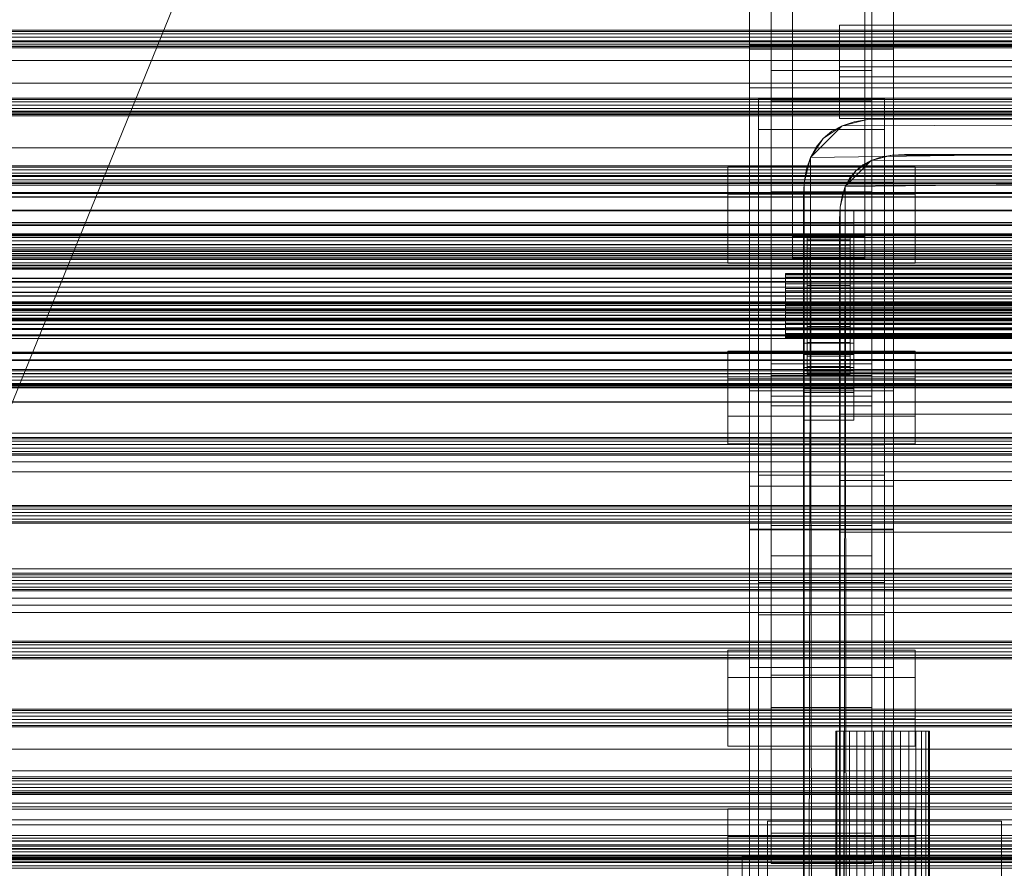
# Model space of a CAD drawing. Header units: millimetres. Extents: x -4395 to 65662, y -65530 to 6847.
# Tile 422 of 656: x -652 to -379, y -33423 to -33188. Entities that reach past the tile are written whole.
import ezdxf

# ---------------------------------------------------------------- set-up
doc = ezdxf.new("R2010")
doc.units = ezdxf.units.MM
for name, color, linetype, lineweight in [('COTAS_O', 1, 'Continuous', 0), ('frontal_C01', 7, 'Continuous', 0), ('frontal_C02', 7, 'Continuous', 0), ('frontal_C03', 7, 'Continuous', 0), ('frontal_dosificador', 7, 'Continuous', 0), ('frontal_mezcladora', 7, 'Continuous', 0), ('frontal_secador', 7, 'Continuous', 0)]:
    doc.layers.add(name, color=color, linetype=linetype, lineweight=lineweight)
doc.dimstyles.new('R19_100', dxfattribs={"dimtxt": 250, "dimasz": 150, "dimexe": 150, "dimexo": 80, "dimgap": 100, "dimtad": 1, "dimtih": 1, "dimtoh": 1, "dimdsep": 46, "dimcen": 0.09, "dimadec": 0, "dimazin": 0, "dimtfac": 1, "dimtdec": 4, "dimtofl": 0, "dimtmove": 0, "dimatfit": 3, "dimfxl": 1, "dimtolj": 1, "dimtzin": 0, "dimarcsym": 0})

# ---------------------------------------------------------------- blocks, each defined once
blk = doc.blocks.new('DIM_R33_43')
at = {"layer": 'COTAS_O'}
for p, q in [((-1725, -33700), (-1575, -33655)), ((1725, -33700), (1575, -33655)), ((-1725, -34400), (-1725, -33700)), ((-1725, -33700), (1725, -33700)), ((-1725, -33700), (-1575, -33745)), ((1725, -33700), (1575, -33745)), ((1725, -34400), (1725, -33700))]:
    blk.add_line(p, q, dxfattribs=at)
blk.add_text('3450 O', height=250, dxfattribs=at).set_placement((0, -33600))
blk = doc.blocks.new('DIM_R33_46')
at = {"layer": 'COTAS_O'}
for p, q in [((-650, -33700), (50, -33700)), ((50, -33700), (5, -33850)), ((50, -34900), (50, -33700)), ((50, -33700), (95, -33850)), ((50, -34900), (5, -34750)), ((50, -34900), (95, -34750)), ((-650, -34900), (50, -34900))]:
    blk.add_line(p, q, dxfattribs=at)
blk.add_text('1200 O', height=250, rotation=90, dxfattribs=at).set_placement((-50, -34300))

msp = doc.modelspace()

# ---------------------------------------------------------------- linework, layer by layer
at = {"layer": 'frontal_C01'}
for p, q in [((-450, -33194.59), (-450, -33043.584)), ((-410, -33043.584), (-410, -33194.59)), ((-450, -33232.964), (-450, -33081.958)), ((-410, -33232.964), (-410, -33081.958)), ((-425, -33203.46), (-425, -33189.122)), ((-425, -33189.122), (425, -33189.122)), ((-425, -33200.634), (-425, -33189.122)), ((-410, -33194.59), (-450, -33194.59)), ((-450, -33194.59), (-450, -33232.964)), ((-450, -33290.556), (-450, -33194.59)), ((-410, -33232.964), (-410, -33194.59)), ((-410, -33194.59), (-410, -33290.556)), ((-444, -33210.118), (-444, -33201.65)), ((-444, -33201.65), (-416, -33201.65)), ((-444, -33286.267), (-444, -33201.65)), ((425, -33200.634), (-425, -33200.634)), ((-425, -33200.634), (-425, -33214.972)), ((-416, -33201.65), (-416, -33210.118)), ((-416, -33201.65), (-416, -33286.267)), ((425, -33203.46), (-425, -33203.46)), ((-425, -33203.46), (-425, -33214.972)), ((-447.5, -33218.011), (-447.5, -33209.543)), ((-447.5, -33209.543), (-412.5, -33209.543)), ((-447.5, -33487.752), (-447.5, -33209.543)), ((-412.5, -33209.543), (-412.5, -33218.011)), ((-412.5, -33209.543), (-412.5, -33487.752)), ((-416, -33210.118), (-444, -33210.118)), ((-444, -33210.118), (-444, -33294.735)), ((-416, -33294.735), (-416, -33210.118)), ((-425, -33214.972), (425, -33214.972)), ((-412.5, -33218.011), (-447.5, -33218.011)), ((-447.5, -33496.219), (-447.5, -33218.011)), ((-412.5, -33496.219), (-412.5, -33218.011)), ((-450, -33232.964), (-410, -33232.964)), ((-450, -33328.93), (-450, -33232.964)), ((-410, -33328.93), (-410, -33232.964)), ((-456, -33297.614), (-456, -33279.55)), ((-456, -33279.55), (-404, -33279.55)), ((-456, -33287.225), (-456, -33279.55)), ((-404, -33279.55), (-404, -33297.614)), ((-404, -33279.55), (-404, -33287.225)), ((-416, -33286.267), (-444, -33286.267)), ((-444, -33286.267), (-444, -33294.735)), ((-416, -33294.735), (-416, -33286.267)), ((-404, -33287.225), (-456, -33287.225)), ((-456, -33287.225), (-456, -33305.289)), ((-404, -33305.289), (-404, -33287.225)), ((-410, -33290.556), (-450, -33290.556)), ((-450, -33290.556), (-450, -33328.93)), ((-450, -33629.261), (-450, -33290.556)), ((-410, -33328.93), (-410, -33290.556)), ((-410, -33290.556), (-410, -33629.261)), ((-444, -33294.735), (-416, -33294.735)), ((-404, -33297.614), (-456, -33297.614)), ((-456, -33297.614), (-456, -33305.289)), ((-404, -33305.289), (-404, -33297.614)), ((-456, -33305.289), (-404, -33305.289)), ((-447.5, -33313.977), (-447.5, -33305.509)), ((-447.5, -33305.509), (-412.5, -33305.509)), ((-447.5, -33583.718), (-447.5, -33305.509)), ((-412.5, -33305.509), (-412.5, -33313.977)), ((-412.5, -33305.509), (-412.5, -33583.718)), ((-412.5, -33313.977), (-447.5, -33313.977)), ((-447.5, -33592.186), (-447.5, -33313.977)), ((-425, -33329.738), (-425, -33315.399)), ((-425, -33315.399), (425, -33315.399)), ((-425, -33326.911), (-425, -33315.399)), ((-412.5, -33592.186), (-412.5, -33313.977)), ((-410, -33316.996), (-450, -33316.996)), ((-450, -33316.996), (-450, -33364.963)), ((-450, -33468.002), (-450, -33316.996)), ((-410, -33364.963), (-410, -33316.996)), ((-410, -33316.996), (-410, -33468.002)), ((425, -33326.911), (-425, -33326.911)), ((-425, -33326.911), (-425, -33341.25)), ((-450, -33328.93), (-410, -33328.93)), ((-450, -33667.635), (-450, -33328.93)), ((-444, -33336.396), (-444, -33327.928)), ((-444, -33327.928), (-416, -33327.928)), ((-444, -33413.281), (-444, -33327.928)), ((425, -33329.738), (-425, -33329.738)), ((-425, -33329.738), (-425, -33341.25)), ((-416, -33327.928), (-416, -33336.396)), ((-416, -33327.928), (-416, -33413.281)), ((-410, -33667.635), (-410, -33328.93)), ((-416, -33336.396), (-444, -33336.396)), ((-444, -33336.396), (-444, -33421.749)), ((-416, -33421.749), (-416, -33336.396)), ((-425, -33341.25), (425, -33341.25)), ((-450, -33364.963), (-410, -33364.963)), ((-450, -33515.969), (-450, -33364.963)), ((-410, -33515.969), (-410, -33364.963)), ((-456, -33424.629), (-456, -33406.564)), ((-456, -33406.564), (-404, -33406.564)), ((-456, -33414.239), (-456, -33406.564)), ((-404, -33406.564), (-404, -33424.629)), ((-404, -33406.564), (-404, -33414.239)), ((-404, -33414.239), (-456, -33414.239)), ((-456, -33414.239), (-456, -33432.303)), ((-416, -33413.281), (-444, -33413.281)), ((-444, -33413.281), (-444, -33421.749)), ((-416, -33421.749), (-416, -33413.281)), ((-404, -33432.303), (-404, -33414.239)), ((-452, -33433.76), (-452, -33419.648)), ((-452, -33419.648), (-408, -33419.648)), ((-452, -33431.16), (-452, -33419.648)), ((-408, -33419.648), (-408, -33433.76)), ((-408, -33419.648), (-408, -33431.16)), ((-444, -33421.749), (-416, -33421.749))]:
    msp.add_line(p, q, dxfattribs=at)
at = {"layer": 'frontal_C02'}
for p, q in [((-450, -33329.126), (-450, -32971.464)), ((-410, -32971.464), (-410, -33329.126)), ((-450, -33367.308), (-450, -33009.646)), ((-410, -33367.308), (-410, -33009.646)), ((-450, -33195.783), (-450, -33094.446)), ((-410, -33195.783), (-410, -33094.446)), ((-438, -33247.792), (-438, -33110.146)), ((-418, -33110.146), (-418, -33247.792)), ((-438, -33116.107), (-438, -33253.753)), ((-418, -33253.753), (-418, -33116.107)), ((-450, -33148.056), (-450, -33195.783)), ((-450, -33505.718), (-450, -33148.056)), ((-444, -33235.357), (-444, -33149.697)), ((-416, -33149.697), (-416, -33235.357)), ((-410, -33195.783), (-410, -33148.056)), ((-410, -33148.056), (-410, -33505.718)), ((-444, -33158.638), (-444, -33244.298)), ((-416, -33244.298), (-416, -33158.638)), ((-450, -33194.595), (-450, -33161.186)), ((-450, -33173.108), (-450, -33206.517)), ((450, -33194.595), (-450, -33194.595)), ((-450, -33194.595), (-450, -33206.517)), ((-450, -33195.783), (-410, -33195.783)), ((-450, -33553.445), (-450, -33195.783)), ((-410, -33553.445), (-410, -33195.783)), ((-450, -33206.517), (450, -33206.517)), ((-456, -33247.456), (-456, -33228.381)), ((-456, -33228.381), (-404, -33228.381)), ((-456, -33236.017), (-456, -33228.381)), ((-404, -33228.381), (-404, -33247.456)), ((-404, -33228.381), (-404, -33236.017)), ((-404, -33236.017), (-456, -33236.017)), ((-456, -33236.017), (-456, -33255.092)), ((-416, -33235.357), (-444, -33235.357)), ((-444, -33235.357), (-444, -33244.298)), ((-416, -33244.298), (-416, -33235.357)), ((-404, -33255.092), (-404, -33236.017)), ((-435, -33243.974), (-435, -33240.398)), ((-435, -33240.398), (-421, -33240.398)), ((-435, -33280.489), (-435, -33240.398)), ((-421, -33240.398), (-421, -33243.974)), ((-421, -33240.398), (-421, -33280.489)), ((-444, -33244.298), (-416, -33244.298)), ((-421, -33243.974), (-435, -33243.974)), ((-435, -33243.974), (-435, -33284.065)), ((-421, -33284.065), (-421, -33243.974)), ((-404, -33247.456), (-456, -33247.456)), ((-456, -33247.456), (-456, -33255.092)), ((-418, -33247.792), (-438, -33247.792)), ((-438, -33247.792), (-438, -33253.753)), ((-434, -33258.008), (-434, -33248.016)), ((-434, -33248.016), (-434, -33248.462)), ((-434, -33248.016), (-422, -33248.016)), ((-434, -33248.864), (-434, -33248.016)), ((-422, -33248.462), (-422, -33248.016)), ((-422, -33248.016), (-422, -33258.008)), ((-422, -33248.016), (-422, -33248.864)), ((-418, -33253.753), (-418, -33247.792)), ((-404, -33255.092), (-404, -33247.456)), ((-435, -33253.512), (-435, -33249.935)), ((-435, -33249.935), (-421, -33249.935)), ((-435, -33290.026), (-435, -33249.935)), ((-434, -33258.219), (-434, -33248.462)), ((-434, -33248.462), (-434, -33250.171)), ((-434, -33248.462), (-422, -33248.462)), ((-434, -33258.409), (-434, -33248.864)), ((-434, -33248.864), (-422, -33248.864)), ((-434, -33250.947), (-434, -33248.864)), ((-434, -33259.029), (-434, -33250.171)), ((-434, -33250.171), (-434, -33253.028)), ((-434, -33250.171), (-422, -33250.171)), ((-434, -33259.396), (-434, -33250.947)), ((-434, -33250.947), (-422, -33250.947)), ((-434, -33254.125), (-434, -33250.947)), ((-422, -33250.171), (-422, -33248.462)), ((-422, -33248.462), (-422, -33258.219)), ((-422, -33248.864), (-422, -33258.409)), ((-422, -33248.864), (-422, -33250.947)), ((-422, -33253.028), (-422, -33250.171)), ((-422, -33250.171), (-422, -33259.029)), ((-422, -33250.947), (-422, -33259.396)), ((-422, -33250.947), (-422, -33254.125)), ((-421, -33249.935), (-421, -33253.512)), ((-421, -33249.935), (-421, -33290.026)), ((-438, -33253.753), (-418, -33253.753)), ((-421, -33253.512), (-435, -33253.512)), ((-435, -33253.512), (-435, -33293.603)), ((-434, -33260.382), (-434, -33253.028)), ((-434, -33253.028), (-434, -33256.836)), ((-434, -33253.028), (-422, -33253.028)), ((-422, -33256.836), (-422, -33253.028)), ((-422, -33253.028), (-422, -33260.382)), ((-421, -33293.603), (-421, -33253.512)), ((-456, -33255.092), (-404, -33255.092)), ((-434, -33260.901), (-434, -33254.125)), ((-434, -33254.125), (-422, -33254.125)), ((-434, -33258.18), (-434, -33254.125)), ((-422, -33254.125), (-422, -33260.901)), ((-422, -33254.125), (-422, -33258.18)), ((-440, -33258.409), (-440, -33258.008)), ((-440, -33258.008), (-440, -33258.219)), ((-440, -33258.008), (440, -33258.008)), ((-440, -33258.219), (-440, -33259.029)), ((-440, -33258.219), (440, -33258.219)), ((-440, -33259.396), (-440, -33258.409)), ((-440, -33258.409), (440, -33258.409)), ((-440, -33259.029), (-440, -33260.382)), ((-440, -33259.029), (440, -33259.029)), ((-434, -33262.186), (-434, -33256.836)), ((-434, -33256.836), (-434, -33261.337)), ((-434, -33256.836), (-422, -33256.836)), ((-434, -33258.219), (-434, -33258.008)), ((-422, -33258.008), (-434, -33258.008)), ((-434, -33258.008), (-434, -33258.409)), ((-434, -33262.822), (-434, -33258.18)), ((-434, -33258.18), (-422, -33258.18)), ((-434, -33262.836), (-434, -33258.18)), ((-434, -33259.029), (-434, -33258.219)), ((-422, -33258.219), (-434, -33258.219)), ((-422, -33258.409), (-434, -33258.409)), ((-434, -33258.409), (-434, -33259.396)), ((-434, -33260.382), (-434, -33259.029)), ((-422, -33259.029), (-434, -33259.029)), ((-422, -33261.337), (-422, -33256.836)), ((-422, -33256.836), (-422, -33262.186)), ((-422, -33258.008), (-422, -33258.219)), ((-422, -33258.409), (-422, -33258.008)), ((-422, -33258.18), (-422, -33262.822)), ((-422, -33258.18), (-422, -33262.836)), ((-422, -33258.219), (-422, -33259.029)), ((-422, -33259.396), (-422, -33258.409)), ((-422, -33259.029), (-422, -33260.382)), ((-440, -33260.901), (-440, -33259.396)), ((-440, -33259.396), (440, -33259.396)), ((-440, -33260.382), (-440, -33262.186)), ((-440, -33260.382), (440, -33260.382)), ((-440, -33262.822), (-440, -33260.901)), ((-440, -33260.901), (440, -33260.901)), ((-422, -33259.396), (-434, -33259.396)), ((-434, -33259.396), (-434, -33260.901)), ((-434, -33262.186), (-434, -33260.382)), ((-422, -33260.382), (-434, -33260.382)), ((-422, -33260.901), (-434, -33260.901)), ((-434, -33260.901), (-434, -33262.822)), ((-434, -33261.337), (-434, -33264.318)), ((-422, -33261.337), (-434, -33261.337)), ((-434, -33261.337), (-434, -33266.224)), ((-422, -33260.901), (-422, -33259.396)), ((-422, -33260.382), (-422, -33262.186)), ((-422, -33262.822), (-422, -33260.901)), ((-422, -33264.318), (-422, -33261.337)), ((-422, -33266.224), (-422, -33261.337)), ((-440, -33262.186), (-440, -33264.318)), ((-440, -33262.186), (440, -33262.186)), ((-440, -33265.028), (-440, -33262.822)), ((-440, -33262.822), (440, -33262.822)), ((-440, -33264.318), (-440, -33266.633)), ((440, -33264.318), (-440, -33264.318)), ((-434, -33264.318), (-434, -33262.186)), ((-422, -33262.186), (-434, -33262.186)), ((-422, -33262.822), (-434, -33262.822)), ((-434, -33262.822), (-434, -33265.028)), ((-434, -33265.028), (-434, -33262.836)), ((-434, -33262.836), (-422, -33262.836)), ((-434, -33267.776), (-434, -33262.836)), ((-434, -33264.318), (-422, -33264.318)), ((-434, -33266.633), (-434, -33264.318)), ((-422, -33262.186), (-422, -33264.318)), ((-422, -33265.028), (-422, -33262.822)), ((-422, -33262.836), (-422, -33265.028)), ((-422, -33262.836), (-422, -33267.776)), ((-422, -33264.318), (-422, -33266.633)), ((-440, -33267.368), (-440, -33265.028)), ((-440, -33265.028), (440, -33265.028)), ((-440, -33266.633), (-440, -33268.973)), ((-440, -33266.633), (440, -33266.633)), ((-440, -33269.683), (-440, -33267.368)), ((-440, -33267.368), (440, -33267.368)), ((-422, -33265.028), (-434, -33265.028)), ((-434, -33265.028), (-434, -33267.368)), ((-434, -33266.633), (-434, -33266.224)), ((-434, -33266.224), (-434, -33271.164)), ((-434, -33266.224), (-422, -33266.224)), ((-434, -33268.973), (-434, -33266.633)), ((-422, -33266.633), (-434, -33266.633)), ((-434, -33267.368), (-434, -33267.776)), ((-422, -33267.368), (-434, -33267.368)), ((-434, -33267.368), (-434, -33269.683)), ((-422, -33267.368), (-422, -33265.028)), ((-422, -33271.164), (-422, -33266.224)), ((-422, -33266.224), (-422, -33266.633)), ((-422, -33266.633), (-422, -33268.973)), ((-422, -33267.776), (-422, -33267.368)), ((-422, -33269.683), (-422, -33267.368)), ((-440, -33268.973), (-440, -33271.178)), ((-440, -33268.973), (440, -33268.973)), ((-440, -33271.815), (-440, -33269.683)), ((-440, -33269.683), (440, -33269.683)), ((-434, -33267.776), (-422, -33267.776)), ((-434, -33272.663), (-434, -33267.776)), ((-434, -33271.178), (-434, -33268.973)), ((-434, -33268.973), (-434, -33271.164)), ((-422, -33268.973), (-434, -33268.973)), ((-434, -33269.683), (-434, -33272.663)), ((-422, -33269.683), (-434, -33269.683)), ((-434, -33269.683), (-434, -33271.815)), ((-422, -33267.776), (-422, -33272.663)), ((-422, -33271.164), (-422, -33268.973)), ((-422, -33268.973), (-422, -33271.178)), ((-422, -33272.663), (-422, -33269.683)), ((-422, -33271.815), (-422, -33269.683)), ((-440, -33271.178), (-440, -33273.099)), ((-440, -33271.178), (440, -33271.178)), ((-440, -33273.619), (-440, -33271.815)), ((-440, -33271.815), (440, -33271.815)), ((-434, -33271.164), (-434, -33275.82)), ((-434, -33271.164), (-422, -33271.164)), ((-434, -33273.099), (-434, -33271.178)), ((-434, -33271.178), (-434, -33275.82)), ((-422, -33271.178), (-434, -33271.178)), ((-434, -33271.815), (-434, -33277.164)), ((-422, -33271.815), (-434, -33271.815)), ((-434, -33271.815), (-434, -33273.619)), ((-434, -33272.663), (-422, -33272.663)), ((-434, -33277.164), (-434, -33272.663)), ((-425, -33285.583), (-425, -33270.442)), ((-425, -33270.442), (425, -33270.442)), ((-425, -33281.896), (-425, -33270.442)), ((-422, -33275.82), (-422, -33271.164)), ((-422, -33275.82), (-422, -33271.178)), ((-422, -33271.178), (-422, -33273.099)), ((-422, -33277.164), (-422, -33271.815)), ((-422, -33273.619), (-422, -33271.815)), ((-422, -33272.663), (-422, -33277.164)), ((-440, -33273.099), (-440, -33274.604)), ((-440, -33273.099), (440, -33273.099)), ((-440, -33274.972), (-440, -33273.619)), ((-440, -33273.619), (440, -33273.619)), ((-440, -33274.604), (-440, -33275.591)), ((-440, -33274.604), (440, -33274.604)), ((-440, -33275.781), (-440, -33274.972)), ((-440, -33274.972), (440, -33274.972)), ((-440, -33275.591), (-440, -33275.993)), ((-440, -33275.591), (440, -33275.591)), ((-434, -33274.604), (-434, -33273.099)), ((-434, -33273.099), (-434, -33279.875)), ((-422, -33273.099), (-434, -33273.099)), ((-434, -33273.619), (-434, -33280.973)), ((-422, -33273.619), (-434, -33273.619)), ((-434, -33273.619), (-434, -33274.972)), ((-434, -33275.591), (-434, -33274.604)), ((-434, -33274.604), (-434, -33283.053)), ((-422, -33274.604), (-434, -33274.604)), ((-434, -33274.972), (-434, -33283.829)), ((-422, -33274.972), (-434, -33274.972)), ((-434, -33274.972), (-434, -33275.781)), ((-434, -33275.993), (-434, -33275.591)), ((-434, -33275.591), (-434, -33285.137)), ((-422, -33275.591), (-434, -33275.591)), ((-422, -33279.875), (-422, -33273.099)), ((-422, -33273.099), (-422, -33274.604)), ((-422, -33280.973), (-422, -33273.619)), ((-422, -33274.972), (-422, -33273.619)), ((-422, -33283.053), (-422, -33274.604)), ((-422, -33274.604), (-422, -33275.591)), ((-422, -33283.829), (-422, -33274.972)), ((-422, -33275.781), (-422, -33274.972)), ((-422, -33285.137), (-422, -33275.591)), ((-422, -33275.591), (-422, -33275.993)), ((-440, -33275.993), (-440, -33275.781)), ((-440, -33275.781), (440, -33275.781)), ((-440, -33275.993), (440, -33275.993)), ((-435, -33291.037), (-435, -33277.327)), ((-435, -33277.327), (-421, -33277.327)), ((-435, -33284.963), (-435, -33277.327)), ((-434, -33275.781), (-434, -33285.538)), ((-422, -33275.781), (-434, -33275.781)), ((-434, -33275.781), (-434, -33275.993)), ((-434, -33275.82), (-434, -33279.875)), ((-434, -33275.82), (-422, -33275.82)), ((-434, -33275.993), (-434, -33285.984)), ((-422, -33275.993), (-434, -33275.993)), ((-434, -33277.164), (-422, -33277.164)), ((-434, -33280.973), (-434, -33277.164)), ((-422, -33285.538), (-422, -33275.781)), ((-422, -33275.993), (-422, -33275.781)), ((-422, -33279.875), (-422, -33275.82)), ((-422, -33285.984), (-422, -33275.993)), ((-422, -33277.164), (-422, -33280.973)), ((-421, -33277.327), (-421, -33291.037)), ((-421, -33277.327), (-421, -33284.963)), ((-421, -33280.489), (-435, -33280.489)), ((-435, -33280.489), (-435, -33284.065)), ((-434, -33279.875), (-434, -33283.053)), ((-434, -33279.875), (-422, -33279.875)), ((-434, -33280.973), (-422, -33280.973)), ((-434, -33283.829), (-434, -33280.973)), ((-422, -33283.053), (-422, -33279.875)), ((-422, -33280.973), (-422, -33283.829)), ((-421, -33284.065), (-421, -33280.489)), ((-444, -33292.029), (-444, -33283.087)), ((-444, -33283.087), (-416, -33283.087)), ((-444, -33369.48), (-444, -33283.087)), ((-434, -33283.053), (-434, -33285.137)), ((-434, -33283.053), (-422, -33283.053)), ((-434, -33283.829), (-422, -33283.829)), ((-434, -33285.538), (-434, -33283.829)), ((425, -33281.896), (-425, -33281.896)), ((-425, -33281.896), (-425, -33297.037)), ((-422, -33285.137), (-422, -33283.053)), ((-422, -33283.829), (-422, -33285.538)), ((-416, -33283.087), (-416, -33292.029)), ((-416, -33283.087), (-416, -33369.48)), ((-435, -33284.065), (-421, -33284.065)), ((-421, -33284.963), (-435, -33284.963)), ((-435, -33284.963), (-435, -33298.674)), ((-434, -33285.137), (-434, -33285.984)), ((-434, -33285.137), (-422, -33285.137)), ((-434, -33285.538), (-422, -33285.538)), ((-434, -33285.984), (-434, -33285.538)), ((-434, -33285.984), (-422, -33285.984)), ((425, -33285.583), (-425, -33285.583)), ((-425, -33285.583), (-425, -33297.037)), ((-422, -33285.984), (-422, -33285.137)), ((-422, -33285.538), (-422, -33285.984)), ((-421, -33298.674), (-421, -33284.963)), ((-416, -33292.029), (-444, -33292.029)), ((-444, -33292.029), (-444, -33378.421)), ((-421, -33290.026), (-435, -33290.026)), ((-435, -33290.026), (-435, -33293.603)), ((-421, -33291.037), (-435, -33291.037)), ((-435, -33291.037), (-435, -33298.674)), ((-421, -33293.603), (-421, -33290.026)), ((-421, -33298.674), (-421, -33291.037)), ((-416, -33378.421), (-416, -33292.029)), ((-435, -33293.603), (-421, -33293.603)), ((-425, -33297.037), (425, -33297.037)), ((-435, -33298.674), (-421, -33298.674)), ((-410, -33329.126), (-450, -33329.126)), ((-450, -33329.126), (-450, -33367.308)), ((-450, -33686.788), (-450, -33329.126)), ((-410, -33367.308), (-410, -33329.126)), ((-410, -33329.126), (-410, -33686.788)), ((-447.5, -33352.688), (-447.5, -33343.746)), ((-447.5, -33343.746), (-412.5, -33343.746)), ((-447.5, -33525.111), (-447.5, -33343.746)), ((-412.5, -33343.746), (-412.5, -33352.688)), ((-412.5, -33343.746), (-412.5, -33525.111)), ((-412.5, -33352.688), (-447.5, -33352.688)), ((-447.5, -33534.052), (-447.5, -33352.688)), ((-412.5, -33534.052), (-412.5, -33352.688)), ((-456, -33381.579), (-456, -33362.504)), ((-456, -33362.504), (-404, -33362.504)), ((-456, -33370.14), (-456, -33362.504)), ((-404, -33362.504), (-404, -33381.579)), ((-404, -33362.504), (-404, -33370.14)), ((-450, -33367.308), (-410, -33367.308)), ((-450, -33724.97), (-450, -33367.308)), ((-410, -33724.97), (-410, -33367.308)), ((-404, -33370.14), (-456, -33370.14)), ((-456, -33370.14), (-456, -33389.216)), ((-416, -33369.48), (-444, -33369.48)), ((-444, -33369.48), (-444, -33378.421)), ((-416, -33378.421), (-416, -33369.48)), ((-404, -33389.216), (-404, -33370.14)), ((-444, -33378.421), (-416, -33378.421)), ((-404, -33381.579), (-456, -33381.579)), ((-456, -33381.579), (-456, -33389.216)), ((-404, -33389.216), (-404, -33381.579)), ((-456, -33389.216), (-404, -33389.216))]:
    msp.add_line(p, q, dxfattribs=at)
at = {"layer": 'frontal_C03'}
for p, q in [((1270, -33190.463), (-1230, -33190.463)), ((1270, -33190.849), (-1230, -33190.849)), ((1270, -33191.515), (-1230, -33191.515)), ((-1230, -33192.448), (1270, -33192.448)), ((1270, -33193.39), (-1230, -33193.39)), ((1270, -33194.322), (-1230, -33194.322)), ((1270, -33194.988), (-1230, -33194.988)), ((1270, -33195.374), (-1230, -33195.374)), ((1270, -33209.304), (-1230, -33209.304)), ((1270, -33209.69), (-1230, -33209.69)), ((1270, -33210.356), (-1230, -33210.356)), ((-1230, -33211.289), (1270, -33211.289)), ((1270, -33212.231), (-1230, -33212.231)), ((1270, -33213.163), (-1230, -33213.163)), ((1270, -33213.829), (-1230, -33213.829)), ((1270, -33214.215), (-1230, -33214.215)), ((1270, -33228.145), (-1230, -33228.145)), ((1270, -33228.531), (-1230, -33228.531)), ((1270, -33229.197), (-1230, -33229.197)), ((-1230, -33230.129), (1270, -33230.129)), ((1270, -33230.841), (-1230, -33230.841)), ((1270, -33230.926), (-1230, -33230.926)), ((1270, -33231.072), (-1230, -33231.072)), ((1270, -33232.004), (-1230, -33232.004)), ((1270, -33232.67), (-1230, -33232.67)), ((1270, -33233.056), (-1230, -33233.056)), ((1270, -33235.54), (-1230, -33235.54)), ((1270, -33235.782), (-1230, -33235.782)), ((1270, -33236.725), (-1230, -33236.725)), ((1270, -33236.791), (-1230, -33236.791)), ((1270, -33240.396), (-1230, -33240.396)), ((1270, -33240.585), (-1230, -33240.585)), ((1270, -33244.309), (-1230, -33244.309)), ((1270, -33244.671), (-1230, -33244.671)), ((1270, -33246.986), (-1230, -33246.986)), ((1270, -33247.246), (-1230, -33247.246)), ((1270, -33247.372), (-1230, -33247.372)), ((1270, -33247.529), (-1230, -33247.529)), ((1270, -33248.038), (-1230, -33248.038)), ((-1230, -33248.97), (1270, -33248.97)), ((1270, -33249.913), (-1230, -33249.913)), ((1270, -33250.845), (-1230, -33250.845)), ((1516, -33251.456), (-1476, -33251.456)), ((1516, -33251.483), (-1476, -33251.483)), ((1516, -33252.447), (-1476, -33252.447)), ((1516, -33252.473), (-1476, -33252.473)), ((1516, -33252.925), (-1476, -33252.925)), ((1516, -33253), (-1476, -33253)), ((1270, -33251.511), (-1230, -33251.511)), ((1270, -33251.897), (-1230, -33251.897)), ((1516, -33253.915), (-1476, -33253.915)), ((1516, -33253.991), (-1476, -33253.991)), ((1516, -33255.665), (-1476, -33255.665)), ((1516, -33255.778), (-1476, -33255.778)), ((1270, -33255.811), (-1230, -33255.811)), ((1270, -33256.233), (-1230, -33256.233)), ((-1230, -33256.239), (1270, -33256.239)), ((1516, -33256.655), (-1476, -33256.655)), ((1516, -33256.769), (-1476, -33256.769)), ((1516, -33259.259), (-1476, -33259.259)), ((-1230, -33256.567), (1270, -33256.567)), ((-1476, -33259.393), (1516, -33259.393)), ((1516, -33260.25), (-1476, -33260.25)), ((-1476, -33260.384), (1516, -33260.384)), ((1516, -33263.161), (-1476, -33263.161)), ((1516, -33263.295), (-1476, -33263.295)), ((1516, -33264.152), (-1476, -33264.152)), ((1516, -33264.285), (-1476, -33264.285)), ((1516, -33266.776), (-1476, -33266.776)), ((1516, -33266.889), (-1476, -33266.889)), ((1270, -33265.827), (-1230, -33265.827)), ((1270, -33265.987), (-1230, -33265.987)), ((1270, -33266.213), (-1230, -33266.213)), ((1270, -33266.321), (-1230, -33266.321)), ((1270, -33266.879), (-1230, -33266.879)), ((1516, -33267.767), (-1476, -33267.767)), ((1516, -33267.88), (-1476, -33267.88)), ((1516, -33269.554), (-1476, -33269.554)), ((1516, -33269.629), (-1476, -33269.629)), ((-1230, -33267.811), (1270, -33267.811)), ((1270, -33268.297), (-1230, -33268.297)), ((1270, -33268.724), (-1230, -33268.724)), ((1270, -33268.754), (-1230, -33268.754)), ((1270, -33269.686), (-1230, -33269.686)), ((-1580, -33272.082), (1620, -33272.082)), ((1516, -33270.544), (-1476, -33270.544)), ((1516, -33270.62), (-1476, -33270.62)), ((1516, -33271.071), (-1476, -33271.071)), ((1516, -33271.098), (-1476, -33271.098)), ((1516, -33272.062), (-1476, -33272.062)), ((1516, -33272.089), (-1476, -33272.089)), ((1270, -33270.352), (-1230, -33270.352)), ((1270, -33270.738), (-1230, -33270.738)), ((1270, -33275.024), (-1230, -33275.024)), ((1270, -33275.307), (-1230, -33275.307)), ((1620, -33276.082), (-1580, -33276.082)), ((1270, -33279.864), (-1230, -33279.864)), ((1270, -33280.227), (-1230, -33280.227)), ((1270, -33281.969), (-1230, -33281.969)), ((1270, -33282.158), (-1230, -33282.158)), ((1270, -33284.668), (-1230, -33284.668)), ((1270, -33285.054), (-1230, -33285.054)), ((1270, -33285.72), (-1230, -33285.72)), ((1270, -33285.763), (-1230, -33285.763)), ((1270, -33285.829), (-1230, -33285.829)), ((-1230, -33286.652), (1270, -33286.652)), ((1270, -33287.594), (-1230, -33287.594)), ((1270, -33288.527), (-1230, -33288.527)), ((1270, -33288.753), (-1230, -33288.753)), ((1270, -33288.995), (-1230, -33288.995)), ((1270, -33289.193), (-1230, -33289.193)), ((1270, -33289.579), (-1230, -33289.579)), ((1270, -33293.61), (-1230, -33293.61)), ((1270, -33293.695), (-1230, -33293.695)), ((1270, -33303.509), (-1230, -33303.509)), ((1270, -33303.895), (-1230, -33303.895)), ((1270, -33304.561), (-1230, -33304.561)), ((-1230, -33305.493), (1270, -33305.493)), ((1270, -33306.435), (-1230, -33306.435)), ((1270, -33307.368), (-1230, -33307.368)), ((1270, -33308.034), (-1230, -33308.034)), ((1270, -33308.42), (-1230, -33308.42)), ((1270, -33322.35), (-1230, -33322.35)), ((1270, -33322.736), (-1230, -33322.736)), ((1270, -33323.402), (-1230, -33323.402)), ((-1230, -33324.334), (1270, -33324.334)), ((1270, -33325.276), (-1230, -33325.276)), ((1270, -33326.208), (-1230, -33326.208)), ((1270, -33326.875), (-1230, -33326.875)), ((1270, -33327.261), (-1230, -33327.261)), ((1270, -33341.191), (-1230, -33341.191)), ((1270, -33341.577), (-1230, -33341.577)), ((1270, -33342.243), (-1230, -33342.243)), ((-1230, -33343.175), (1270, -33343.175)), ((1270, -33344.117), (-1230, -33344.117)), ((1270, -33345.049), (-1230, -33345.049)), ((1270, -33345.716), (-1230, -33345.716)), ((1270, -33346.102), (-1230, -33346.102)), ((-1580, -33348.082), (1620, -33348.082)), ((-1580, -33352.082), (1620, -33352.082)), ((1270, -33360.032), (-1230, -33360.032)), ((1270, -33360.418), (-1230, -33360.418)), ((1270, -33361.084), (-1230, -33361.084)), ((-1230, -33362.016), (1270, -33362.016)), ((1270, -33362.958), (-1230, -33362.958)), ((1270, -33363.89), (-1230, -33363.89)), ((1270, -33364.557), (-1230, -33364.557)), ((1270, -33364.943), (-1230, -33364.943)), ((1270, -33378.873), (-1230, -33378.873)), ((1270, -33379.259), (-1230, -33379.259)), ((1270, -33379.925), (-1230, -33379.925)), ((-1230, -33380.857), (1270, -33380.857)), ((1270, -33381.799), (-1230, -33381.799)), ((1270, -33382.731), (-1230, -33382.731)), ((1270, -33383.398), (-1230, -33383.398)), ((1270, -33383.784), (-1230, -33383.784)), ((1270, -33397.714), (-1230, -33397.714)), ((1270, -33398.1), (-1230, -33398.1)), ((1270, -33398.766), (-1230, -33398.766)), ((-1230, -33399.698), (1270, -33399.698)), ((1270, -33400.64), (-1230, -33400.64)), ((1270, -33401.572), (-1230, -33401.572)), ((1270, -33402.239), (-1230, -33402.239)), ((1270, -33402.625), (-1230, -33402.625)), ((1270, -33415.482), (-1230, -33415.482)), ((1270, -33415.567), (-1230, -33415.567)), ((1270, -33416.555), (-1230, -33416.555)), ((1270, -33416.941), (-1230, -33416.941)), ((1270, -33417.607), (-1230, -33417.607)), ((-1230, -33418.539), (1270, -33418.539)), ((1270, -33419.481), (-1230, -33419.481)), ((1270, -33420.182), (-1230, -33420.182)), ((1270, -33420.413), (-1230, -33420.413)), ((1270, -33420.424), (-1230, -33420.424)), ((1270, -33421.08), (-1230, -33421.08)), ((1270, -33421.466), (-1230, -33421.466))]:
    msp.add_line(p, q, dxfattribs=at)
at = {"layer": 'frontal_dosificador'}
for p, q in [((-820, -33700), (-250, -32300)), ((-230, -33280), (-1770, -33280)), ((-230, -33340), (-1770, -33340))]:
    msp.add_line(p, q, dxfattribs=at)
at = {"layer": 'frontal_mezcladora'}
for p, q in [((-980, -33340), (-80, -33340)), ((-980, -33390), (-80, -33390))]:
    msp.add_line(p, q, dxfattribs=at)
at = {"layer": 'frontal_secador'}
for p, q in [((1360, -33193.5), (-1360, -33193.5)), ((1360, -33194.863), (-1360, -33194.863)), ((1250, -33193.75), (-1250, -33193.75)), ((1360, -33198.859), (-1360, -33198.859)), ((1360, -33205.216), (-1360, -33205.216)), ((1360, -33213.5), (-1360, -33213.5)), ((1250, -33212.924), (-1250, -33212.924)), ((413, -33215), (-433.02, -33225.78)), ((413, -33215), (-424.22, -33216.98)), ((-417.18, -33215.22), (-424.22, -33216.98)), ((-420.92, -33215.88), (-417.18, -33215.22)), ((-417.18, -33215.22), (-413, -33215)), ((413, -33215), (-417.18, -33215.22)), ((-413, -33215), (413, -33215)), ((-424.22, -33216.98), (-433.02, -33225.78)), ((-424.22, -33216.98), (-429.5, -33220.5)), ((-427.08, -33218.52), (-424.22, -33216.98)), ((-424.22, -33216.98), (-420.92, -33215.88)), ((-429.5, -33220.5), (-433.02, -33225.78)), ((-431.48, -33222.92), (-429.5, -33220.5)), ((-429.5, -33220.5), (-427.08, -33218.52)), ((1360, -33223.147), (-1360, -33223.147)), ((-433.02, -33225.78), (-431.48, -33222.92)), ((-433.02, -33225.78), (-435, -34283)), ((-433.02, -33225.78), (-434.78, -33232.82)), ((-434.12, -33229.08), (-433.02, -33225.78)), ((-433.02, -33225.78), (-431.48, -34297.08)), ((407, -33225), (-423.38, -33233.82)), ((407, -33225), (-416.18, -33226.62)), ((-410.42, -33225.18), (-416.18, -33226.62)), ((-416.18, -33226.62), (-413.48, -33225.72)), ((-413.48, -33225.72), (-410.42, -33225.18)), ((-410.42, -33225.18), (-407, -33225)), ((407, -33225), (-410.42, -33225.18)), ((-407, -33225), (407, -33225)), ((-434.78, -33232.82), (-434.12, -33229.08)), ((-416.18, -33226.62), (-423.38, -33233.82)), ((-416.18, -33226.62), (-420.5, -33229.5)), ((-420.5, -33229.5), (-418.52, -33227.88)), ((-418.52, -33227.88), (-416.18, -33226.62)), ((-420.5, -33229.5), (-423.38, -33233.82)), ((-423.38, -33233.82), (-422.12, -33231.48)), ((-422.12, -33231.48), (-420.5, -33229.5)), ((-1360, -33233.5), (1360, -33233.5)), ((-1250, -33233.5), (1250, -33233.5)), ((-435, -33237), (-434.78, -33232.82)), ((-434.78, -33232.82), (-435, -34283)), ((-423.38, -33233.82), (-425, -34277)), ((-423.38, -33233.82), (-424.82, -33239.58)), ((-424.28, -33236.52), (-423.38, -33233.82)), ((-423.38, -33233.82), (-422.12, -34288.52)), ((-435, -34283), (-435, -33237)), ((-424.82, -33239.58), (-424.28, -33236.52)), ((-425, -33243), (-424.82, -33239.58)), ((-424.82, -33239.58), (-425, -34277)), ((1360, -33243.853), (-1360, -33243.853)), ((-425, -34277), (-425, -33243)), ((-1400, -33250), (1400, -33250)), ((-1250, -33250), (1250, -33250)), ((1360, -33253.5), (-1360, -33253.5)), ((1250, -33254.076), (-1250, -33254.076)), ((-1250, -33255), (1250, -33255)), ((1360, -33261.784), (-1360, -33261.784)), ((1360, -33268.141), (-1360, -33268.141)), ((1360, -33272.137), (-1360, -33272.137)), ((1360, -33273.5), (-1360, -33273.5)), ((1250, -33273.25), (-1250, -33273.25)), ((1250, -33289.715), (-1250, -33289.715)), ((1250, -33302.349), (-1250, -33302.349)), ((1250, -33310.291), (-1250, -33310.291)), ((1250, -33313), (-1250, -33313)), ((-1250, -33345), (1250, -33345)), ((-1250, -33350), (1250, -33350)), ((-425.75, -33385), (-426, -33385)), ((-426, -33500), (-426, -33385)), ((-425.01, -33385), (-425.75, -33385)), ((-425.75, -33500), (-425.75, -33385)), ((-423.809, -33385), (-425.01, -33385)), ((-425.01, -33500), (-425.01, -33385)), ((-422.192, -33385), (-423.809, -33385)), ((-423.809, -33500), (-423.809, -33385)), ((-420.222, -33385), (-422.192, -33385)), ((-422.192, -33500), (-422.192, -33385)), ((-417.975, -33385), (-420.222, -33385)), ((-420.222, -33500), (-420.222, -33385)), ((-415.536, -33385), (-417.975, -33385)), ((-417.975, -33500), (-417.975, -33385)), ((-413, -33385), (-415.536, -33385)), ((-415.536, -33500), (-415.536, -33385)), ((-413, -33385), (-410.464, -33385)), ((-413, -33385), (-413, -33500)), ((-410.464, -33385), (-408.025, -33385)), ((-410.464, -33500), (-410.464, -33385)), ((-408.025, -33385), (-405.778, -33385)), ((-408.025, -33500), (-408.025, -33385)), ((-405.778, -33385), (-403.808, -33385)), ((-405.778, -33500), (-405.778, -33385)), ((-403.808, -33385), (-402.191, -33385)), ((-403.808, -33500), (-403.808, -33385)), ((-402.191, -33385), (-400.99, -33385)), ((-402.191, -33500), (-402.191, -33385)), ((-400.99, -33385), (-400.25, -33385)), ((-400.99, -33500), (-400.99, -33385)), ((-400.25, -33385), (-400, -33385)), ((-400.25, -33500), (-400.25, -33385)), ((-400, -33500), (-400, -33385)), ((-1250, -33396), (1250, -33396)), ((-1250, -33402), (1250, -33402)), ((-1250, -33405), (1250, -33405)), ((1250, -33406), (-1250, -33406)), ((-1250, -33406.659), (1250, -33406.659)), ((1250, -33409.659), (-1250, -33409.659)), ((-1250, -33411), (1250, -33411)), ((-445, -33410), (-380, -33410)), ((-445, -33480), (-445, -33410)), ((-380, -33480), (-380, -33410)), ((1250, -33414), (-1250, -33414)), ((-1250, -33414.728), (1250, -33414.728)), ((-1250, -33417.588), (1250, -33417.588)), ((1250, -33417.611), (-1250, -33417.611)), ((1250, -33417.728), (-1250, -33417.728)), ((-1250, -33419.387), (1250, -33419.387)), ((1250, -33419.918), (-1250, -33419.918)), ((-1250, -33420), (1250, -33420)), ((1250, -33420.588), (-1250, -33420.588)), ((1250, -33422.387), (-1250, -33422.387)), ((1250, -33423), (-1250, -33423))]:
    msp.add_line(p, q, dxfattribs=at)

# ---------------------------------------------------------------- dimensions: what is measured, and where the dimension line sits
at = {"layer": 'COTAS_O'}
for p1, p2, distance, picture, middle in [((-650, -34900), (-650, -33700), -700, 'DIM_R33_46', (50, -34300)), ((-1725, -34400), (1725, -34400), 700, 'DIM_R33_43', (0, -33700))]:
    dim = msp.add_aligned_dim(p1=p1, p2=p2, distance=distance, text='<> O', dimstyle='R19_100', dxfattribs=at)
    dim.commit()
    dim.dimension.update_dxf_attribs({"geometry": picture, "text_midpoint": middle})

doc.saveas('drawing.dxf')
